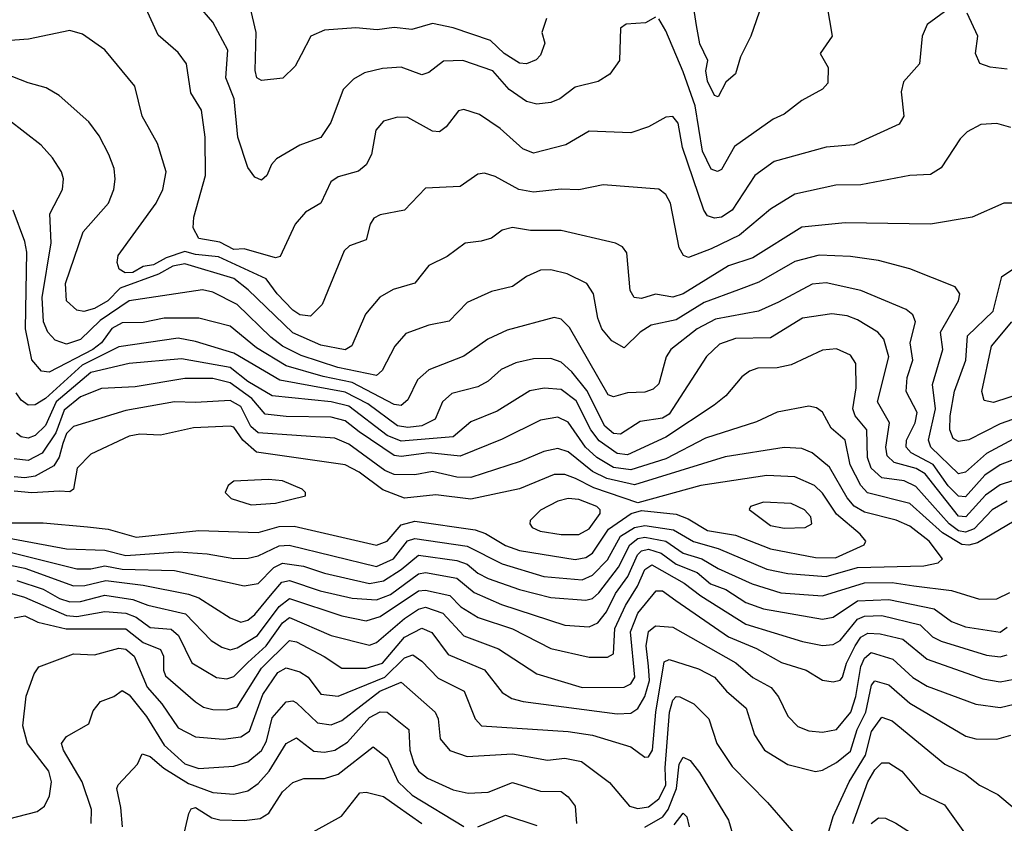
# Model space of a CAD drawing. Extents: x 1308313 to 1441400, y 959662 to 1036319.
# Tile 372 of 656: x 1339371 to 1342196, y 1016816 to 1019122. Entities that reach past the tile are written whole.
import ezdxf

# ---------------------------------------------------------------- set-up
doc = ezdxf.new("R2010")
doc.units = 0

msp = doc.modelspace()

# ---------------------------------------------------------------- linework, layer by layer
at = {"layer": '0CON10XD'}
for points in [[(1341524.6, 1019235), (1341468.7, 1019075), (1341439.4, 1019015), (1341425, 1018966.2), (1341396.9, 1018943.1), (1341375, 1018900.6), (1341365, 1018904.3), (1341345, 1018946), (1341339.6, 1018975), (1341345.7, 1019005), (1341323, 1019053), (1341312.9, 1019105), (1341305.8, 1019155)], [(1341195, 1019128.8), (1341167, 1019113), (1341110.8, 1019109.2), (1341095, 1019097.5), (1341092.2, 1019005), (1341064.6, 1018965.4), (1341031.2, 1018945), (1340965, 1018928.2), (1340920.6, 1018895), (1340895, 1018883.9), (1340855, 1018879.6), (1340825, 1018887.2), (1340775, 1018921.2), (1340728.5, 1018975), (1340642, 1019005), (1340586.9, 1019003.1), (1340545, 1018970.5), (1340525, 1018963.9), (1340465, 1018985.8), (1340412, 1018982), (1340360.2, 1018969.8), (1340328.8, 1018951.2), (1340298.6, 1018921.4), (1340263.3, 1018826.7), (1340235, 1018783.6), (1340175, 1018762.2), (1340107.8, 1018722.2), (1340093.4, 1018706.6), (1340080, 1018675), (1340065, 1018661.4), (1340045, 1018670), (1340025, 1018698), (1339996.3, 1018785), (1339986.4, 1018895), (1339962.3, 1018955), (1339968.4, 1019035), (1339925.3, 1019115), (1339881.8, 1019165)], [(1340882.2, 1019125), (1340869.5, 1019085), (1340877.5, 1019055), (1340865, 1019020), (1340853.3, 1019006.7), (1340825, 1018995.4), (1340805, 1018996.8), (1340761.4, 1019025), (1340722.1, 1019062.1), (1340615, 1019099), (1340555, 1019111), (1340496.1, 1019093.9), (1340445, 1019099.5), (1340396.8, 1019093.2), (1340335, 1019098.4), (1340245, 1019092), (1340206.6, 1019075), (1340178.7, 1019021.3), (1340161.3, 1018988.7), (1340125.9, 1018954.1), (1340065, 1018947.5), (1340050.9, 1018955), (1340046.4, 1018976.4), (1340049.3, 1019085), (1340028.2, 1019175)], [(1341687.5, 1019165), (1341702.5, 1019075), (1341668.1, 1019025), (1341690.6, 1018985), (1341690, 1018940), (1341675, 1018922.9), (1341615, 1018890), (1341565, 1018850.9), (1341533.2, 1018836.8), (1341421.9, 1018758.1), (1341385, 1018692.3), (1341373.4, 1018686.6), (1341355, 1018692.9), (1341329.9, 1018745), (1341309.1, 1018875), (1341275, 1018972.1), (1341225, 1019090), (1341205, 1019124)], [(1342025, 1019144.4), (1341975, 1019108.1), (1341960.8, 1019075), (1341952.9, 1018995), (1341906.8, 1018943.2), (1341900, 1018915), (1341908.5, 1018845), (1341895, 1018822.2), (1341765, 1018762.7), (1341685, 1018755.9), (1341535.6, 1018715), (1341480.8, 1018675), (1341415, 1018575.8), (1341385, 1018555.7), (1341365, 1018552), (1341345, 1018558.7), (1341333.9, 1018575), (1341273, 1018755), (1341260, 1018825), (1341245, 1018844.4), (1341225, 1018842.2), (1341175, 1018814.5), (1341125, 1018797.1), (1341005, 1018802.3), (1340937.6, 1018762.4), (1340845, 1018738.7), (1340815, 1018751.1), (1340749.3, 1018809.3), (1340690.1, 1018850.1), (1340645.6, 1018864.4), (1340629.8, 1018860.2), (1340595, 1018814.3), (1340575, 1018800), (1340555, 1018801.8), (1340485, 1018840.9), (1340455, 1018842.1), (1340415, 1018831.1), (1340392.5, 1018805), (1340380, 1018735), (1340364.7, 1018705.3), (1340342.7, 1018687.3), (1340285, 1018670.8), (1340263.3, 1018656.7), (1340234.6, 1018595.4), (1340190.8, 1018569.2), (1340160.9, 1018535), (1340118, 1018442), (1340105, 1018438.5), (1340015, 1018464.1), (1339985, 1018462.4), (1339945, 1018483.8), (1339885, 1018494.3), (1339868.5, 1018525), (1339870, 1018555), (1339904.3, 1018675), (1339902.7, 1018785), (1339892.2, 1018862.2), (1339862.2, 1018912.2), (1339849.2, 1018995), (1339825, 1019027.5), (1339767.9, 1019077.9), (1339733.6, 1019153.6)], [(1342205, 1018979.6), (1342155.9, 1018985.9), (1342126.4, 1018996.4), (1342113.8, 1019025), (1342120, 1019075), (1342090.3, 1019140.3)], [(1342215, 1018812.9), (1342175, 1018824.5), (1342129.1, 1018820.9), (1342089.7, 1018800.3), (1342070, 1018780), (1342015, 1018696.9), (1341985, 1018677.7), (1341925, 1018674.6), (1341785, 1018647.9), (1341712.6, 1018647.4), (1341595, 1018620.8), (1341525, 1018578.6), (1341436.7, 1018503.3), (1341355, 1018464), (1341289.8, 1018439.8), (1341275.3, 1018445.3), (1341263.1, 1018466.9), (1341238, 1018595), (1341225, 1018620.6), (1341205, 1018635.5), (1341045, 1018648.5), (1340975, 1018634), (1340924.7, 1018635.3), (1340845, 1018626.6), (1340802.9, 1018635), (1340735, 1018671.5), (1340705, 1018681.2), (1340685, 1018678.2), (1340635, 1018643.1), (1340535, 1018638.5), (1340475, 1018575.6), (1340405, 1018561.5), (1340387.3, 1018552.7), (1340376.2, 1018535), (1340365, 1018490), (1340317.1, 1018472.9), (1340301.4, 1018458.6), (1340238.8, 1018305), (1340205, 1018270.7), (1340175, 1018275.2), (1340155, 1018288.7), (1340109.5, 1018335), (1340078.3, 1018378.3), (1339941, 1018441), (1339875, 1018447.7), (1339845, 1018456.8), (1339791.2, 1018438.8), (1339755, 1018418.3), (1339725, 1018414.1), (1339695, 1018396.7), (1339673.8, 1018395), (1339656.3, 1018406.3), (1339650, 1018425), (1339653.3, 1018445), (1339762.2, 1018595), (1339781.6, 1018635), (1339791.1, 1018685), (1339766.4, 1018766.4), (1339722.3, 1018845), (1339701.5, 1018931.5), (1339615.3, 1019035.3), (1339550.6, 1019080.6), (1339515, 1019091.1), (1339396, 1019066), (1339265, 1019056.1)], [(1342235, 1018595.5), (1342195, 1018595.6), (1342104.6, 1018555.4), (1341985, 1018535.4), (1341739.4, 1018539.4), (1341615, 1018526.2), (1341475, 1018438.1), (1341405, 1018415.2), (1341275, 1018335.2), (1341245, 1018326), (1341195, 1018334), (1341155, 1018321.8), (1341134.4, 1018325), (1341122.7, 1018345), (1341112.8, 1018452.8), (1341100.3, 1018470.3), (1341080.9, 1018480.9), (1340925, 1018517.1), (1340836.7, 1018516.7), (1340785, 1018525.3), (1340755, 1018517.7), (1340725, 1018494.5), (1340695, 1018486.2), (1340649.5, 1018480.5), (1340597.6, 1018442.4), (1340545, 1018416.7), (1340505, 1018365.5), (1340442.7, 1018347.3), (1340404.3, 1018325.7), (1340363.2, 1018276.8), (1340324.2, 1018185.8), (1340305, 1018174.7), (1340235, 1018187.8), (1340155, 1018223), (1340026.7, 1018346.7), (1339985, 1018379.5), (1339845, 1018421.6), (1339810.4, 1018415), (1339768.6, 1018391.4), (1339658.6, 1018351.4), (1339623.7, 1018315), (1339585, 1018293.4), (1339554.7, 1018284.7), (1339535, 1018287.9), (1339505.3, 1018315.3), (1339502.5, 1018365), (1339552.9, 1018512.9), (1339625.4, 1018595), (1339641.1, 1018635), (1339644.6, 1018664.6), (1339641.8, 1018695), (1339626.8, 1018735), (1339599.1, 1018789.1), (1339568.9, 1018828.9), (1339484.2, 1018904.2), (1339446.8, 1018926.8), (1339395, 1018940.4), (1339305.5, 1018975.5)], [(1342222.2, 1017917.8), (1342145, 1017876.6), (1342085, 1017823.2), (1342065, 1017818.5), (1341985.8, 1017895), (1341978.5, 1017915), (1341999.4, 1018005), (1341990.3, 1018075), (1342020.2, 1018175), (1342013.1, 1018225), (1342065.4, 1018315), (1342069.1, 1018335), (1342055.7, 1018355), (1341925, 1018406.7), (1341835, 1018430.5), (1341755, 1018442.4), (1341665, 1018446.3), (1341595, 1018427.8), (1341491.6, 1018368.4), (1341433.1, 1018346.9), (1341335, 1018310.6), (1341255, 1018260.9), (1341182.9, 1018245), (1341151.5, 1018225), (1341105, 1018180), (1341070.2, 1018200.2), (1341041.6, 1018235), (1341029.8, 1018265), (1341017.6, 1018335), (1340998.5, 1018365), (1340942.2, 1018392.2), (1340895, 1018403.9), (1340865, 1018403.1), (1340825, 1018385.4), (1340785, 1018356.2), (1340725, 1018342.3), (1340655, 1018310), (1340603.2, 1018256.8), (1340544.8, 1018245.2), (1340479.1, 1018220.9), (1340446.9, 1018185), (1340411.3, 1018115), (1340395, 1018100.8), (1340284.1, 1018124.1), (1340178.6, 1018158.6), (1340125.2, 1018185), (1340091, 1018211), (1339995, 1018304.8), (1339925, 1018340), (1339895, 1018346.4), (1339685, 1018315.5), (1339601.7, 1018258.3), (1339545, 1018204.3), (1339505, 1018190.8), (1339472.6, 1018202.6), (1339451.3, 1018225), (1339438.7, 1018255), (1339435.1, 1018325), (1339461.1, 1018481.1), (1339456.9, 1018565), (1339493.2, 1018635), (1339496.8, 1018665), (1339490.4, 1018685), (1339465, 1018725.6), (1339432.2, 1018762.2), (1339291.1, 1018871.1)], [(1342295, 1017886.1), (1342185, 1017844), (1342140.6, 1017815), (1342085, 1017752.2), (1342065, 1017754.3), (1342035, 1017784.1), (1341992, 1017845), (1341929.1, 1017879.1), (1341914.5, 1017895), (1341915.5, 1017915), (1341940.2, 1017965), (1341946.5, 1017995), (1341914.4, 1018055), (1341918.1, 1018095), (1341934, 1018145), (1341926, 1018195), (1341941.1, 1018255), (1341933.8, 1018275), (1341915, 1018290.6), (1341785, 1018345.2), (1341685, 1018367.2), (1341645, 1018363.2), (1341548.8, 1018311.2), (1341491.4, 1018285), (1341367.8, 1018262.2), (1341315, 1018235.2), (1341239.1, 1018175), (1341226, 1018154), (1341205, 1018077.1), (1341188.5, 1018061.5), (1341165, 1018052.9), (1341115, 1018050.7), (1341075, 1018040), (1341059.6, 1018045), (1340948.4, 1018238.4), (1340925, 1018262.1), (1340905, 1018266.8), (1340769.5, 1018230.5), (1340714.5, 1018205.5), (1340645, 1018156.2), (1340545, 1018116.9), (1340512, 1018088), (1340485, 1018030.9), (1340465, 1018014.3), (1340445, 1018017.5), (1340325, 1018080.4), (1340241.7, 1018098.3), (1340135, 1018128.4), (1340050, 1018180), (1339975, 1018242.3), (1339885, 1018265.2), (1339785.5, 1018265.5), (1339725, 1018252.9), (1339665, 1018252.3), (1339635, 1018236), (1339605.4, 1018195), (1339580.5, 1018175), (1339455, 1018110.2), (1339433.5, 1018113.5), (1339405.5, 1018145.5), (1339387.3, 1018235), (1339391.3, 1018455), (1339385.7, 1018485.7), (1339351.9, 1018575)], [(1342290.8, 1017999.2), (1342185, 1017961.8), (1342095, 1017916.2), (1342065, 1017911.2), (1342050.1, 1017920.1), (1342040.2, 1017945), (1342041, 1017985), (1342053.7, 1018056.3), (1342086.2, 1018145), (1342091, 1018215), (1342164.4, 1018285), (1342188.9, 1018385), (1342264.7, 1018435)], [(1342305, 1017825.8), (1342185, 1017787.1), (1342142.5, 1017757.5), (1342086, 1017695), (1342065, 1017696.8), (1341968.9, 1017818.9), (1341943.8, 1017833.8), (1341880.7, 1017850.7), (1341860.1, 1017870.1), (1341856.2, 1017895), (1341867.1, 1017965), (1341832.3, 1018025), (1341864.8, 1018154.8), (1341850.7, 1018205), (1341833.2, 1018225), (1341775, 1018260.2), (1341745, 1018271.9), (1341701.8, 1018278.2), (1341617.5, 1018265), (1341525, 1018209.3), (1341425, 1018206.6), (1341379.3, 1018190.7), (1341341.9, 1018155), (1341235, 1017990.2), (1341215, 1017978.5), (1341151.4, 1017968.6), (1341095, 1017932.3), (1341075, 1017934.6), (1341050, 1017955), (1340998, 1018058), (1340955, 1018111.6), (1340925, 1018139), (1340895, 1018149.3), (1340845, 1018149), (1340795, 1018137.2), (1340752.2, 1018117.8), (1340715.4, 1018085), (1340685, 1018068.6), (1340611.3, 1018048.7), (1340584.4, 1018025.6), (1340563.2, 1017975), (1340525, 1017956.4), (1340485, 1017951.6), (1340455, 1017956.8), (1340369.5, 1018019.5), (1340305, 1018052.5), (1340117.6, 1018087.6), (1339985, 1018165.1), (1339875, 1018198.7), (1339825, 1018207.6), (1339655, 1018183.5), (1339549.7, 1018130.3), (1339445, 1018034.6), (1339415, 1018016.6), (1339395, 1018015.3), (1339375, 1018030), (1339360.7, 1018050.7)], [(1342294.8, 1018065.2), (1342165, 1018023.5), (1342138.9, 1018028.9), (1342132.1, 1018055), (1342159.6, 1018185), (1342218.3, 1018255)], [(1342205, 1017739.7), (1342161.6, 1017715), (1342109.7, 1017660.3), (1342085, 1017650.8), (1342065, 1017654.9), (1342037.7, 1017675), (1341942.6, 1017782.6), (1341908.9, 1017798.9), (1341845, 1017807), (1341814.5, 1017834.5), (1341803.8, 1017865), (1341802.2, 1017945), (1341768.1, 1017985), (1341761.9, 1018005), (1341771.6, 1018065), (1341770, 1018135), (1341755, 1018158.8), (1341715, 1018176.9), (1341675, 1018173.8), (1341585, 1018131.8), (1341545, 1018123.2), (1341488.6, 1018121.4), (1341465, 1018113.1), (1341443.4, 1018096.6), (1341397.5, 1018042.5), (1341363.9, 1018016.1), (1341225, 1017924.2), (1341115, 1017873.2), (1341085, 1017876.5), (1341033.4, 1017913.4), (1341009.8, 1017945), (1340968.1, 1018028.1), (1340925, 1018060.5), (1340875.9, 1018064.1), (1340835, 1018056.6), (1340741.2, 1017998.8), (1340665, 1017968.2), (1340614.9, 1017925.1), (1340465, 1017912.4), (1340425, 1017928.4), (1340315, 1018012.8), (1340265, 1018025.3), (1340095, 1018042), (1340025, 1018083.9), (1339975, 1018123.8), (1339835, 1018149), (1339684.6, 1018135.4), (1339575, 1018109.1), (1339475.7, 1018025), (1339445, 1017956.9), (1339415, 1017928.5), (1339395, 1017921), (1339375, 1017924.8), (1339361.7, 1017935)], [(1342225, 1017682.4), (1342119.9, 1017620.1), (1342095, 1017613.4), (1342075, 1017615.6), (1342018.9, 1017648.9), (1341925, 1017733.3), (1341803.7, 1017763.7), (1341784.8, 1017785), (1341754.1, 1017844.1), (1341739.3, 1017915), (1341699.8, 1017949.8), (1341675, 1017995.4), (1341657.6, 1018007.6), (1341635, 1018012.8), (1341545, 1017995.9), (1341485, 1017967.5), (1341338.8, 1017921.2), (1341225, 1017861.6), (1341125, 1017830.5), (1341075, 1017837), (1341027.3, 1017865), (1340994.8, 1017894.8), (1340945, 1017967.2), (1340915, 1017981.6), (1340865, 1017972.8), (1340755, 1017917.7), (1340635, 1017869.4), (1340545, 1017879.3), (1340465, 1017868.4), (1340445, 1017871.2), (1340345, 1017938.9), (1340305, 1017970.3), (1340265, 1017981.5), (1340135, 1017982.9), (1340075, 1017989.7), (1340037.1, 1018035), (1339975, 1018079.9), (1339925, 1018092), (1339845, 1018092.2), (1339701.7, 1018068.3), (1339605, 1018063.3), (1339545, 1018039.1), (1339498.5, 1018001.5), (1339474.2, 1017935.8), (1339435, 1017878.3), (1339395, 1017856.6), (1339355, 1017861.2)], [(1339325, 1017636.6), (1339505, 1017603.6), (1339615, 1017599.9), (1339675, 1017583.9), (1339825, 1017594.6), (1339908.9, 1017588.9), (1339985, 1017575.9), (1340026.5, 1017576.5), (1340055, 1017583.4), (1340115, 1017611.6), (1340144.1, 1017614.1), (1340395, 1017552.6), (1340443.8, 1017575), (1340483.5, 1017626.5), (1340505, 1017632.6), (1340655, 1017610.6), (1340755, 1017560.6), (1340875, 1017523.9), (1340985, 1017514.6), (1341015, 1017527.4), (1341057.9, 1017572.1), (1341095, 1017640.1), (1341135, 1017664.9), (1341165, 1017670.3), (1341247.4, 1017657.4), (1341304.3, 1017624.3), (1341375, 1017603.8), (1341515.3, 1017545.3), (1341575, 1017532.8), (1341685, 1017524.1), (1341775, 1017549.8), (1341965, 1017554.8), (1342006.6, 1017563.4), (1342019.5, 1017575), (1341980.8, 1017625), (1341925, 1017668.8), (1341885.9, 1017685.9), (1341795, 1017708.8), (1341766, 1017726), (1341745, 1017750), (1341695, 1017837.4), (1341645, 1017878.9), (1341615, 1017891), (1341565, 1017893.8), (1341395, 1017867.3), (1341135, 1017787.2), (1341055.5, 1017805.5), (1341015, 1017824.9), (1340945, 1017881.5), (1340915, 1017891), (1340875, 1017883.1), (1340806.5, 1017853.5), (1340665, 1017808.3), (1340625, 1017809), (1340555, 1017824.8), (1340505, 1017816.1), (1340445, 1017817), (1340418.3, 1017828.3), (1340315, 1017903.6), (1340275, 1017921.2), (1340055, 1017936.6), (1340034, 1017954), (1340005, 1018012.3), (1339975, 1018029.2), (1339875, 1018022.9), (1339815, 1018025.5), (1339675, 1018000.8), (1339525, 1017954.8), (1339505, 1017934.3), (1339494.2, 1017905.8), (1339483.7, 1017866.3), (1339468.2, 1017841.8), (1339415, 1017812.2), (1339385, 1017807), (1339355, 1017810.1)], [(1339325, 1017677.8), (1339437.6, 1017677.6), (1339565, 1017666.9), (1339625, 1017659.8), (1339705, 1017636.9), (1339885, 1017655.6), (1340055, 1017649.8), (1340115, 1017667.1), (1340158.4, 1017668.4), (1340395, 1017613.8), (1340425, 1017625.6), (1340465, 1017671.9), (1340505, 1017682.3), (1340678, 1017658), (1340707.7, 1017647.7), (1340765, 1017612.9), (1340805, 1017599), (1340965, 1017572.9), (1340995, 1017578.8), (1341015, 1017591.2), (1341060.7, 1017659.3), (1341125.4, 1017705), (1341155, 1017713.7), (1341255, 1017702.6), (1341289.5, 1017689.5), (1341345, 1017656), (1341425, 1017642.1), (1341525, 1017603.4), (1341655, 1017578.8), (1341712.3, 1017577.7), (1341794.3, 1017615), (1341798.9, 1017625), (1341783.2, 1017645), (1341715, 1017702.4), (1341675, 1017763.1), (1341652, 1017785), (1341595, 1017809.8), (1341515, 1017813.8), (1341325.1, 1017784.9), (1341145, 1017735.7), (1341018, 1017778), (1340966.1, 1017805), (1340935, 1017817), (1340905, 1017816.2), (1340804.9, 1017775.1), (1340665, 1017746.2), (1340565, 1017758.5), (1340475, 1017748.5), (1340412.7, 1017772.7), (1340345, 1017823.5), (1340305, 1017844.5), (1340050.4, 1017880.4), (1340011.5, 1017915), (1339985, 1017952.1), (1339975, 1017955.2), (1339869.2, 1017950.8), (1339775, 1017929.3), (1339715, 1017932.6), (1339685, 1017927), (1339575.2, 1017874.8), (1339535.7, 1017835), (1339525.4, 1017774.6), (1339515, 1017767.3), (1339485, 1017769), (1339405, 1017764), (1339355, 1017768.8)], [(1340035, 1017729.7), (1340105, 1017734.8), (1340191.2, 1017755), (1340190.8, 1017765), (1340181.4, 1017775), (1340125, 1017798.1), (1340085, 1017802), (1339985, 1017797.8), (1339968.9, 1017785), (1339960, 1017765), (1339978, 1017748), (1340035, 1017729.7)], [(1340925, 1017644.5), (1340975, 1017644.8), (1341005, 1017660.4), (1341036.8, 1017705), (1341036.2, 1017715), (1341026.6, 1017725), (1340975, 1017744.5), (1340945, 1017747.9), (1340915, 1017740.5), (1340865, 1017714.7), (1340835.6, 1017685), (1340834.3, 1017675), (1340841.4, 1017665), (1340864, 1017654), (1340925, 1017644.5)], [(1341565, 1017663.1), (1341625, 1017664.2), (1341644.4, 1017675), (1341641.1, 1017695), (1341622.9, 1017715), (1341585, 1017733.2), (1341505, 1017736.8), (1341468, 1017725), (1341464.2, 1017715.8), (1341525, 1017670.5), (1341565, 1017663.1)], [(1340465, 1017544.4), (1340515, 1017585.4), (1340625, 1017569.8), (1340655, 1017559.3), (1340685, 1017533.3), (1340715, 1017517.8), (1340805, 1017486.3), (1340895, 1017463.6), (1340995, 1017455.8), (1341015, 1017461.2), (1341032.7, 1017477.3), (1341089.5, 1017550.5), (1341121.5, 1017615), (1341145, 1017633.2), (1341165, 1017636.7), (1341225, 1017624.9), (1341275, 1017591.1), (1341328.6, 1017575), (1341375, 1017546.9), (1341472.4, 1017502.4), (1341555, 1017477.4), (1341675, 1017468), (1341795, 1017505.6), (1341875, 1017506.6), (1341937, 1017497), (1342045, 1017484.1), (1342125, 1017459.2), (1342175, 1017460), (1342212, 1017478)], [(1339295, 1017565.8), (1339385, 1017547.8), (1339525, 1017497.2), (1339557.6, 1017497.6), (1339618, 1017512), (1339725, 1017499.3), (1339855, 1017472.9), (1339885, 1017462.4), (1339974.8, 1017404.8), (1340005, 1017392.7), (1340025, 1017398.3), (1340045, 1017414.8), (1340095.3, 1017474.7), (1340122.6, 1017507.4), (1340145, 1017512.4), (1340233.2, 1017483.2), (1340325, 1017461.9), (1340395, 1017456.6), (1340435, 1017472.4), (1340515, 1017532), (1340535, 1017535.1), (1340625, 1017519), (1340675, 1017478.3), (1340753.5, 1017443.5), (1340935, 1017384.4), (1341005, 1017379.6), (1341029.4, 1017390.6), (1341055, 1017422.7), (1341080.1, 1017475), (1341116, 1017524), (1341143.8, 1017586.2), (1341155, 1017597.1), (1341175, 1017602), (1341211.2, 1017591.2), (1341255, 1017558.9), (1341314.8, 1017535), (1341353, 1017503), (1341396.8, 1017486.8), (1341455, 1017449), (1341505, 1017431.4), (1341675, 1017401.5), (1341705, 1017407.1), (1341775, 1017454.1), (1341865, 1017457.8), (1341995, 1017430.8), (1342045, 1017394.4), (1342085, 1017379.2), (1342185, 1017364), (1342205, 1017378.6)], [(1339319.9, 1017599.9), (1339535, 1017546.2), (1339575, 1017545.9), (1339615, 1017554.5), (1339665, 1017544.7), (1339815, 1017541.3), (1340015, 1017497.4), (1340055, 1017504), (1340100, 1017550), (1340125, 1017562.1), (1340185, 1017553.9), (1340245, 1017533), (1340375, 1017504), (1340415, 1017511.2), (1340465, 1017544.4)], [(1339362.5, 1017512.5), (1339438, 1017488), (1339485, 1017460.7), (1339515, 1017451.2), (1339545, 1017451.7), (1339615, 1017470), (1339695, 1017457.6), (1339738.2, 1017441.8), (1339846.5, 1017416.5), (1339919.8, 1017339.8), (1339950.7, 1017320.7), (1339975, 1017313.5), (1339995, 1017318.7), (1340053.3, 1017355), (1340115, 1017437.5), (1340145, 1017460.4), (1340295, 1017411.3), (1340365, 1017397.1), (1340405, 1017408.8), (1340515, 1017482.4), (1340535, 1017485.1), (1340605, 1017469.2), (1340636.8, 1017436.8), (1340686.1, 1017406.1), (1340785, 1017373.8), (1340895, 1017317.2), (1341005, 1017292.1), (1341057.4, 1017292.6), (1341075, 1017301.5), (1341078.9, 1017375), (1341109, 1017441), (1341143.6, 1017496.4), (1341165, 1017544.3), (1341185, 1017557), (1341277.4, 1017505), (1341325, 1017468.1), (1341455, 1017386.9), (1341616.9, 1017336.9), (1341675, 1017326.3), (1341705, 1017328.9), (1341725, 1017340.2), (1341775, 1017401.8), (1341795, 1017409.6), (1341845, 1017411.6), (1341955.3, 1017385.3), (1341990.7, 1017350.7), (1342015, 1017338.4), (1342145, 1017298), (1342185, 1017293.8), (1342205, 1017298.7)], [(1339335, 1017479.3), (1339384.1, 1017465), (1339505, 1017411.8), (1339535, 1017409.1), (1339615, 1017423.2), (1339675, 1017418.9), (1339705, 1017407.4), (1339745, 1017377.7), (1339805, 1017372.9), (1339826.2, 1017355), (1339865, 1017275.9), (1339935, 1017233.9), (1339965, 1017230.2), (1339985, 1017237.3), (1340025, 1017277.3), (1340077.9, 1017325), (1340125, 1017390.5), (1340145, 1017405.8), (1340265, 1017354.8), (1340375, 1017326.7), (1340395, 1017334.8), (1340475, 1017403.8), (1340515, 1017429.9), (1340535, 1017435.7), (1340585, 1017418.9), (1340645, 1017353.5), (1340745, 1017316), (1340854.8, 1017244.8), (1340984.9, 1017204.9), (1341105, 1017206.5), (1341125, 1017215.8), (1341135.7, 1017235), (1341124, 1017365), (1341145, 1017418.3), (1341197.4, 1017482.6), (1341215, 1017483), (1341254.2, 1017455), (1341405, 1017350.6), (1341485, 1017317), (1341557.2, 1017277.2), (1341628.1, 1017255), (1341675, 1017226.8), (1341705, 1017221.2), (1341725, 1017226.2), (1341732.2, 1017235), (1341743.3, 1017275), (1341768.8, 1017325), (1341785, 1017349.5), (1341805, 1017361.3), (1341839.7, 1017359.7), (1341905, 1017343.6), (1341975, 1017286.2), (1342135, 1017230.2), (1342185, 1017222), (1342225, 1017229.5)], [(1339354.7, 1017405), (1339385, 1017410.6), (1339422.8, 1017392.8), (1339503.6, 1017373.6), (1339675, 1017373.6), (1339725, 1017334.2), (1339774.6, 1017314.6), (1339783.8, 1017295), (1339783, 1017255), (1339788.7, 1017238.7), (1339875, 1017164.1), (1339898.5, 1017148.5), (1339925, 1017142), (1339965, 1017141), (1339995, 1017149.7), (1340065, 1017261), (1340145, 1017340.5), (1340165, 1017336.2), (1340244.4, 1017294.4), (1340295, 1017260.5), (1340365, 1017260.8), (1340412, 1017275), (1340475, 1017350), (1340525, 1017375.8), (1340553.5, 1017363.5), (1340600.4, 1017300.4), (1340705, 1017255.7), (1340755, 1017190.7), (1340783.3, 1017173.3), (1340815.6, 1017165.6), (1341085, 1017129.8), (1341125, 1017132), (1341145, 1017144.7), (1341165, 1017179.7), (1341178.2, 1017225), (1341175, 1017266.5), (1341169, 1017325), (1341175, 1017366), (1341195, 1017382.5), (1341245, 1017378.2), (1341426, 1017276), (1341475, 1017233.9), (1341527.3, 1017205), (1341548.6, 1017178.6), (1341575, 1017123.5), (1341603.8, 1017093.8), (1341635, 1017081.2), (1341675, 1017077.1), (1341715, 1017085.2), (1341756.4, 1017135), (1341770.7, 1017179.3), (1341785, 1017265.3), (1341795, 1017289.6), (1341814.2, 1017305.8), (1341876.6, 1017286.6), (1341933.6, 1017233.6), (1341975, 1017209.6), (1342115, 1017157.7), (1342185, 1017148.1), (1342225, 1017157.4)], [(1339308.9, 1016821.1), (1339420.3, 1016849.7), (1339441.5, 1016865), (1339455.9, 1016894.1), (1339461.8, 1016935), (1339454.3, 1016965), (1339393.3, 1017045), (1339379.3, 1017095), (1339389.3, 1017180.7), (1339411.8, 1017245), (1339425.3, 1017264.7), (1339525, 1017302.1), (1339585, 1017299.3), (1339655, 1017317.8), (1339675, 1017315.2), (1339699.6, 1017295), (1339736.4, 1017206.4), (1339778.7, 1017158.7), (1339825, 1017089.7), (1339875, 1017063.8), (1339955, 1017057.3), (1340005, 1017064), (1340029.9, 1017080.1), (1340068.3, 1017185), (1340111.9, 1017248.1), (1340135, 1017261.3), (1340175, 1017250.4), (1340198.9, 1017235), (1340235, 1017186.2), (1340285, 1017180.9), (1340418.3, 1017235), (1340475, 1017290.2), (1340499.3, 1017299.3), (1340525, 1017280.8), (1340571.8, 1017231.8), (1340646.7, 1017195), (1340677.8, 1017115), (1340695.7, 1017095.7), (1340945, 1017079.4), (1341015, 1017068.7), (1341124.8, 1017034.8), (1341165, 1017005.6), (1341175, 1017006.7), (1341187, 1017025), (1341196.6, 1017135), (1341220.6, 1017279.4), (1341235, 1017285.7), (1341319, 1017259), (1341364.6, 1017234.6), (1341398.8, 1017195), (1341455.8, 1017145.8), (1341479.3, 1017069.3), (1341508.5, 1017025), (1341575, 1016984), (1341655, 1016964.6), (1341675, 1016968.2), (1341715, 1016989.8), (1341755, 1017022.4), (1341774.2, 1017085), (1341799, 1017135), (1341815, 1017211.8), (1341825, 1017224.7), (1341865, 1017212.5), (1341925, 1017160.4), (1342086, 1017066), (1342115, 1017057.9), (1342175, 1017057.1), (1342215, 1017068.4)], [(1339576, 1016815), (1339576.3, 1016855), (1339550.4, 1016935), (1339496.2, 1017025), (1339490.7, 1017045), (1339504.5, 1017065), (1339568.8, 1017101.2), (1339581.6, 1017138.4), (1339602.9, 1017165), (1339640.7, 1017179.3), (1339665, 1017196.4), (1339685, 1017184.2), (1339735, 1017122.5), (1339785, 1017040.2), (1339845, 1016985.9), (1339885, 1016972.8), (1339985, 1016979.6), (1340025, 1016991.6), (1340065, 1017024.8), (1340078.9, 1017051.1), (1340095, 1017118.2), (1340135, 1017164.1), (1340155, 1017166.7), (1340165, 1017161.7), (1340225, 1017103.9), (1340265, 1017098.3), (1340295, 1017110.8), (1340404.5, 1017195), (1340465, 1017220.4), (1340562.8, 1017135), (1340571.2, 1017115), (1340577.8, 1017057.8), (1340605, 1017024.7), (1340655, 1017007.2), (1340785.2, 1017014.8)], [(1340785.2, 1017014.8), (1340885, 1016996.5), (1340935, 1017002.4), (1340982.8, 1016992.8), (1341063, 1016933), (1341121.2, 1016865), (1341145, 1016857.9), (1341175, 1016862.6), (1341205, 1016885.5), (1341225, 1016924.7), (1341222.7, 1016975), (1341235.5, 1017134.5), (1341245, 1017168.9), (1341255, 1017179.2), (1341265, 1017178.6), (1341305, 1017158), (1341348.2, 1017115), (1341371.1, 1017045), (1341415, 1016978.8), (1341516.4, 1016875), (1341630, 1016745)], [(1339665.3, 1016805), (1339661.3, 1016861.3), (1339649.4, 1016915), (1339653.6, 1016926.4), (1339708.5, 1016985), (1339722.5, 1017015), (1339745, 1017007.5), (1339784.2, 1016974.2), (1339855, 1016929.7), (1339925, 1016904.2), (1339985, 1016899.6), (1340025, 1016909), (1340055, 1016929.6), (1340086.4, 1016965), (1340135.2, 1017044.8), (1340165, 1017061.1), (1340215, 1017022.6), (1340245, 1017019.8), (1340275, 1017025.2), (1340311.6, 1017048.4), (1340375, 1017119.3), (1340405, 1017135.7), (1340425, 1017134.7), (1340487.3, 1017085), (1340490.3, 1017025), (1340503, 1016985), (1340515.3, 1016965), (1340541.2, 1016945), (1340615, 1016911.9), (1340657.6, 1016902.4), (1340715.3, 1016905.3), (1340785, 1016932.3), (1340865, 1016908), (1340925, 1016906.5), (1340945, 1016891.5), (1340964.7, 1016865), (1340968.9, 1016815)], [(1341689.3, 1016779.3), (1341705.6, 1016835), (1341751.6, 1016935), (1341798.5, 1017011.5), (1341815, 1017078.8), (1341845, 1017119.7), (1341875, 1017109.7), (1342025.5, 1016985), (1342085, 1016956.5), (1342125, 1016925.4), (1342177.9, 1016897.9), (1342225, 1016858.8)], [(1339832.7, 1016745), (1339856.5, 1016843.5), (1339863, 1016857), (1339875, 1016860.5), (1339921.7, 1016831.7), (1339945, 1016825.2), (1340015, 1016823.2), (1340061, 1016829), (1340086.1, 1016845), (1340125, 1016906.2), (1340155, 1016932.5), (1340185.9, 1016944.1), (1340245, 1016943.9), (1340285, 1016956.5), (1340385, 1017034.6), (1340425, 1017003.8), (1340457, 1016935), (1340496.7, 1016896.7), (1340645, 1016806)], [(1341165, 1016804.9), (1341216.3, 1016833.7), (1341231.5, 1016855), (1341255.7, 1016915), (1341263.2, 1016985), (1341275, 1017005.5), (1341295, 1016995.4), (1341321.8, 1016961.8), (1341404.7, 1016825), (1341416.7, 1016785)], [(1341762, 1016815), (1341804.9, 1016935), (1341825, 1016969.2), (1341845, 1016989.4), (1341865, 1016989.1), (1341902.5, 1016965), (1341955, 1016902), (1342025, 1016868.5), (1342101.4, 1016761.4)], [(1340185, 1016776.1), (1340294.1, 1016835.9), (1340347, 1016903), (1340365, 1016904.6), (1340415, 1016892.9), (1340453.5, 1016865), (1340525, 1016815.2)], [(1340685, 1016805.2), (1340765, 1016838.6), (1340855, 1016808.9)], [(1341249.2, 1016810.8), (1341275, 1016844.4), (1341285, 1016834.3), (1341291.9, 1016805)], [(1341814.6, 1016815.4), (1341835, 1016831.5), (1341855, 1016830), (1341885, 1016816.1), (1341959, 1016769)]]:
    msp.add_lwpolyline(points, dxfattribs=at)

doc.saveas('drawing.dxf')
